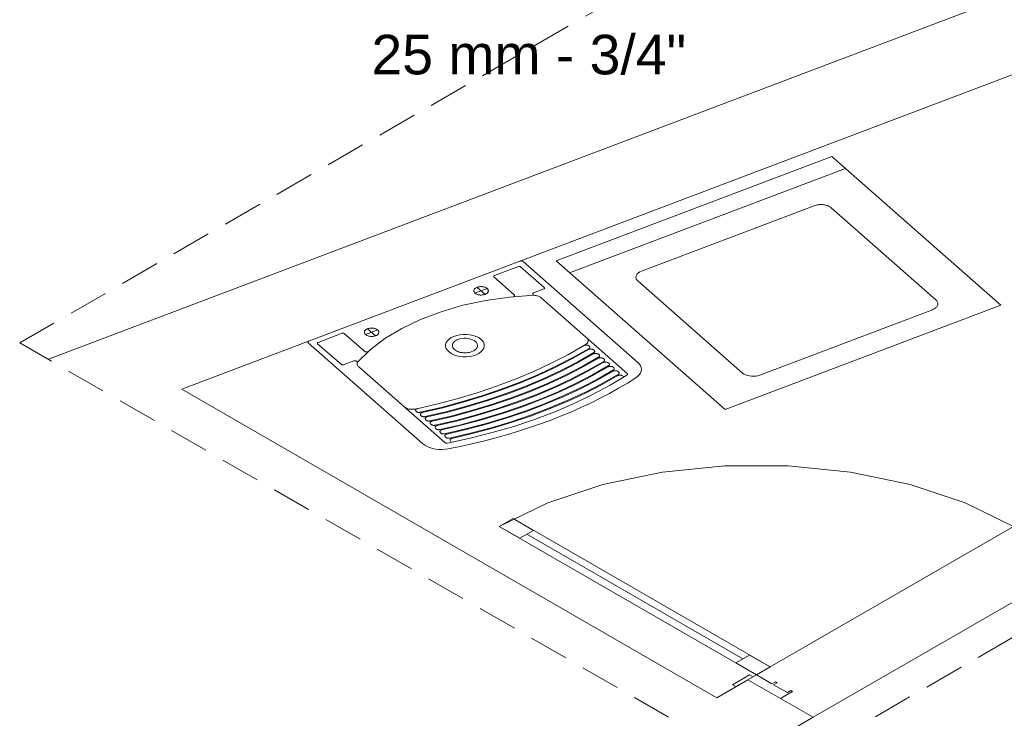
# Model space of a CAD drawing. Header units: millimetres. Extents: x 567 to 934, y -1 to 364.
# Tile 511 of 656: x 804.41 to 809.38, y 3.83 to 7.36. Entities that reach past the tile are written whole.
import ezdxf

# ---------------------------------------------------------------- set-up
doc = ezdxf.new("R2010")
doc.units = ezdxf.units.MM
doc.header["$MEASUREMENT"] = 0
doc.linetypes.add('JIS_02_2.0', pattern=[0.3, 0.2, -0.1])
doc.linetypes.add('NULL', pattern=[0])
doc.layers.add('ARQ FINA', color=8, linetype='Continuous')
doc.layers.add('DI-Área do detalhe', color=10, linetype='JIS_02_2.0', lineweight=0)
doc.layers.add('Textos', color=7, linetype='Continuous', lineweight=9)
doc.styles.add('Arial', font='arial.ttf')

msp = doc.modelspace()

# ---------------------------------------------------------------- linework, layer by layer
at = {"layer": 'ARQ FINA', "lineweight": 5}
for p, q in [((812.2969, 8.5818), (804.5522, 5.6476)), ((812.2969, 8.5818), (804.5522, 5.6476)), ((805.2267, 5.4972), (812.2669, 8.1645)), ((808.5099, 6.6727), (807.1173, 6.1451)), ((809.3633, 5.9219), (808.5099, 6.6727)), ((807.1856, 6.085), (808.5782, 6.6126)), ((807.5483, 6.0933), (808.4207, 6.4238)), ((808.5069, 6.4135), (809.0357, 5.9482)), ((807.5301, 5.632), (806.9506, 6.1418)), ((807.1173, 6.1451), (807.9707, 5.3943)), ((806.9264, 6.1164), (806.8055, 6.0706)), ((807.0575, 6.0098), (806.9379, 6.115)), ((806.8031, 6.064), (806.905, 5.9743)), ((807.5304, 6.0435), (808.0593, 5.5782)), ((806.7074, 5.982), (806.7689, 6.0053)), ((806.7583, 5.9759), (806.718, 6.0114)), ((807.0029, 5.9834), (807.0551, 6.0031)), ((807.0415, 5.9588), (807.476, 5.5765)), ((807.9707, 5.3943), (809.3633, 5.9219)), ((808.1454, 5.5679), (809.0178, 5.8984)), ((805.915, 5.7332), (806.0358, 5.779)), ((806.0473, 5.7776), (806.1493, 5.688)), ((806.1545, 5.7726), (806.2159, 5.7958)), ((806.2054, 5.7665), (806.165, 5.8019)), ((805.8652, 5.7306), (806.4447, 5.2208)), ((806.0322, 5.6213), (805.9126, 5.7266)), ((806.0959, 5.6397), (806.0437, 5.62)), ((806.5544, 5.2274), (806.1199, 5.6097)), ((807.4486, 5.5664), (807.4616, 5.5595)), ((807.9284, 3.9373), (805.2267, 5.4972)), ((806.5812, 5.2389), (806.5876, 5.2283)), ((806.8996, 4.8433), (806.8303, 4.8033)), ((806.8303, 4.8033), (806.8996, 4.8433)), ((808.1986, 4.0933), (806.8996, 4.8433)), ((806.8996, 4.8433), (807.0035, 4.7833)), ((806.8303, 4.8033), (808.1293, 4.0533)), ((806.9342, 4.7433), (806.8303, 4.8033)), ((807.0035, 4.7833), (806.9342, 4.7433)), ((808.1986, 4.0933), (809.4284, 4.8033)), ((806.9689, 4.7633), (808.0601, 4.1333)), ((809.8008, 4.6383), (808.4151, 3.8383)), ((808.0254, 4.1133), (808.0947, 4.1533)), ((808.0947, 4.1533), (808.1986, 4.0933)), ((808.1293, 4.0533), (808.0254, 4.1133)), ((808.1293, 4.0533), (808.1986, 4.0933)), ((808.1986, 4.0933), (808.1293, 4.0533)), ((808.0947, 4.0533), (808.0081, 4.0033)), ((808.0254, 3.9933), (808.112, 4.0433)), ((808.1293, 4.0533), (808.086, 4.0283)), ((808.112, 4.0433), (808.0947, 4.0533)), ((808.2073, 4.0083), (808.1293, 4.0533)), ((808.086, 4.0283), (807.9284, 3.9373)), ((808.0081, 4.0033), (808.0254, 3.9933)), ((808.086, 4.0283), (808.2506, 3.9333)), ((808.4151, 3.8383), (808.086, 4.0283)), ((808.2246, 4.0183), (808.2073, 4.0083)), ((808.216, 4.0033), (808.2333, 4.0133)), ((808.2852, 3.9633), (808.216, 4.0033)), ((808.2333, 4.0133), (808.2246, 4.0183)), ((808.2506, 3.9333), (808.3112, 3.9683)), ((808.3026, 3.9733), (808.2852, 3.9633)), ((808.3112, 3.9683), (808.3026, 3.9733)), ((808.0505, 3.6278), (808.4151, 3.8383))]:
    msp.add_line(p, q, dxfattribs=at)
for points in [[(808.5069, 6.4135), (808.5037, 6.416), (808.5002, 6.4184), (808.4963, 6.4206), (808.4921, 6.4225), (808.4876, 6.4243), (808.4828, 6.4258), (808.4779, 6.4271), (808.4728, 6.4282), (808.4675, 6.4289), (808.4621, 6.4294), (808.4567, 6.4297), (808.4513, 6.4296), (808.4459, 6.4293), (808.4406, 6.4287), (808.4353, 6.4279), (808.4303, 6.4268), (808.4254, 6.4254), (808.4207, 6.4238)], [(806.9506, 6.1418), (806.95, 6.1423), (806.9493, 6.1428), (806.9485, 6.1432), (806.9477, 6.1436), (806.9468, 6.144), (806.9459, 6.1443), (806.9449, 6.1445), (806.9439, 6.1447), (806.9429, 6.1449), (806.9418, 6.145), (806.9407, 6.145), (806.9397, 6.145), (806.9386, 6.145), (806.9376, 6.1448), (806.9365, 6.1447), (806.9355, 6.1445), (806.9346, 6.1442), (806.9337, 6.1439)], [(806.8055, 6.0706), (806.8049, 6.0704), (806.8044, 6.0701), (806.8039, 6.0698), (806.8034, 6.0695), (806.803, 6.0691), (806.8027, 6.0688), (806.8024, 6.0684), (806.8021, 6.068), (806.8019, 6.0676), (806.8018, 6.0672), (806.8018, 6.0668), (806.8018, 6.0663), (806.8019, 6.0659), (806.802, 6.0655), (806.8022, 6.0651), (806.8024, 6.0647), (806.8028, 6.0643), (806.8031, 6.064)], [(806.9379, 6.115), (806.937, 6.1157), (806.9359, 6.1163), (806.9347, 6.1167), (806.9333, 6.117), (806.9319, 6.1172), (806.9305, 6.1172), (806.929, 6.1171), (806.9276, 6.1168), (806.9264, 6.1164)], [(807.5483, 6.0933), (807.5398, 6.0894), (807.5326, 6.0847), (807.5269, 6.0794), (807.5229, 6.0736), (807.5207, 6.0674), (807.5203, 6.0612), (807.5219, 6.055), (807.5253, 6.049), (807.5304, 6.0435)], [(807.0052, 5.9714), (806.8825, 5.9624), (806.7625, 5.9453), (806.6465, 5.9206), (806.5362, 5.8884), (806.4328, 5.8493), (806.3378, 5.8036), (806.2523, 5.7521), (806.1775, 5.6952), (806.1142, 5.6339)], [(806.7689, 6.0053), (806.7663, 6.0073), (806.7634, 6.0091), (806.7601, 6.0107), (806.7565, 6.012), (806.7527, 6.0132), (806.7487, 6.014), (806.7446, 6.0146), (806.7403, 6.0149), (806.736, 6.0149), (806.7318, 6.0146), (806.7276, 6.014), (806.7236, 6.0132), (806.7198, 6.0121), (806.7162, 6.0107), (806.713, 6.0091), (806.71, 6.0073), (806.7075, 6.0054), (806.7053, 6.0032), (806.7036, 6.001), (806.7024, 5.9986), (806.7017, 5.9962), (806.7014, 5.9937), (806.7016, 5.9912), (806.7024, 5.9888), (806.7036, 5.9864), (806.7053, 5.9842), (806.7074, 5.982)], [(806.7689, 6.0053), (806.7649, 6.0082), (806.7601, 6.0107), (806.7547, 6.0126), (806.7487, 6.014), (806.7424, 6.0148), (806.736, 6.0149), (806.7297, 6.0143), (806.7236, 6.0132), (806.718, 6.0114), (806.713, 6.0091), (806.7087, 6.0064), (806.7053, 6.0032), (806.703, 5.9998), (806.7017, 5.9962), (806.7015, 5.9925), (806.7024, 5.9888), (806.7044, 5.9853), (806.7074, 5.982)], [(806.7074, 5.982), (806.71, 5.9801), (806.7129, 5.9783), (806.7162, 5.9767), (806.7197, 5.9753), (806.7236, 5.9742), (806.7276, 5.9734), (806.7317, 5.9728), (806.736, 5.9725), (806.7402, 5.9725), (806.7445, 5.9728), (806.7486, 5.9734), (806.7527, 5.9742), (806.7565, 5.9753), (806.7601, 5.9767), (806.7633, 5.9782), (806.7663, 5.98), (806.7688, 5.982), (806.771, 5.9841), (806.7727, 5.9864), (806.7739, 5.9888), (806.7746, 5.9912), (806.7749, 5.9937), (806.7746, 5.9961), (806.7739, 5.9986), (806.7727, 6.0009), (806.771, 6.0032), (806.7689, 6.0053)], [(806.7074, 5.982), (806.7114, 5.9791), (806.7162, 5.9767), (806.7216, 5.9747), (806.7276, 5.9734), (806.7338, 5.9726), (806.7402, 5.9725), (806.7466, 5.973), (806.7527, 5.9742), (806.7583, 5.9759), (806.7633, 5.9782), (806.7676, 5.981), (806.771, 5.9841), (806.7733, 5.9876), (806.7746, 5.9912), (806.7748, 5.9949), (806.7739, 5.9986), (806.7719, 6.0021), (806.7689, 6.0053)], [(806.9014, 5.9643), (806.9031, 5.9651), (806.9046, 5.966), (806.9057, 5.9671), (806.9066, 5.9683), (806.907, 5.9695), (806.9071, 5.9708), (806.9067, 5.972), (806.9061, 5.9732), (806.905, 5.9743)], [(807.0029, 5.9834), (807.0021, 5.9828), (807.0014, 5.9822), (807.0008, 5.9815), (807.0003, 5.9808), (806.9999, 5.9801), (806.9996, 5.9794), (806.9995, 5.9786), (806.9994, 5.9779), (806.9995, 5.9771), (806.9997, 5.9764), (806.9999, 5.9757), (807.0004, 5.9749), (807.0009, 5.9743), (807.0015, 5.9736), (807.0022, 5.973), (807.003, 5.9724), (807.0039, 5.9719), (807.0049, 5.9714)], [(807.0412, 5.9587), (807.0383, 5.961), (807.035, 5.9631), (807.0314, 5.965), (807.0275, 5.9666), (807.0234, 5.9681), (807.019, 5.9693), (807.0144, 5.9703), (807.0097, 5.9709), (807.0049, 5.9714)], [(807.0551, 6.0031), (807.0563, 6.0037), (807.0572, 6.0043), (807.058, 6.005), (807.0585, 6.0058), (807.0588, 6.0066), (807.0589, 6.0074), (807.0586, 6.0083), (807.0582, 6.0091), (807.0575, 6.0098)], [(809.0178, 5.8984), (809.0222, 5.9003), (809.0264, 5.9023), (809.0301, 5.9046), (809.0336, 5.907), (809.0366, 5.9096), (809.0393, 5.9123), (809.0415, 5.9152), (809.0433, 5.9181), (809.0446, 5.9212), (809.0455, 5.9243), (809.0459, 5.9274), (809.0458, 5.9305), (809.0453, 5.9336), (809.0443, 5.9367), (809.0428, 5.9397), (809.0409, 5.9427), (809.0385, 5.9455), (809.0357, 5.9482)], [(806.0473, 5.7776), (806.0469, 5.778), (806.0464, 5.7783), (806.0459, 5.7786), (806.0454, 5.7788), (806.0448, 5.7791), (806.0441, 5.7793), (806.0435, 5.7795), (806.0428, 5.7796), (806.0421, 5.7797), (806.0414, 5.7798), (806.0406, 5.7798), (806.0399, 5.7798), (806.0392, 5.7798), (806.0385, 5.7797), (806.0378, 5.7796), (806.0371, 5.7794), (806.0364, 5.7792), (806.0358, 5.779)], [(806.2159, 5.7958), (806.212, 5.7987), (806.2072, 5.8012), (806.2017, 5.8031), (806.1958, 5.8045), (806.1895, 5.8053), (806.1831, 5.8054), (806.1768, 5.8048), (806.1707, 5.8037), (806.165, 5.8019), (806.16, 5.7996), (806.1558, 5.7969), (806.1524, 5.7937), (806.15, 5.7903), (806.1487, 5.7867), (806.1485, 5.783), (806.1494, 5.7793), (806.1515, 5.7758), (806.1545, 5.7726)], [(806.2159, 5.7958), (806.2134, 5.7978), (806.2104, 5.7996), (806.2072, 5.8012), (806.2036, 5.8026), (806.1998, 5.8037), (806.1958, 5.8045), (806.1916, 5.8051), (806.1874, 5.8054), (806.1831, 5.8054), (806.1789, 5.8051), (806.1747, 5.8045), (806.1707, 5.8037), (806.1669, 5.8026), (806.1633, 5.8012), (806.16, 5.7996), (806.1571, 5.7978), (806.1545, 5.7959), (806.1524, 5.7937), (806.1507, 5.7915), (806.1495, 5.7891), (806.1487, 5.7867), (806.1485, 5.7842), (806.1487, 5.7817), (806.1494, 5.7793), (806.1507, 5.777), (806.1524, 5.7747), (806.1545, 5.7726)], [(806.1545, 5.7726), (806.157, 5.7706), (806.16, 5.7688), (806.1632, 5.7672), (806.1668, 5.7658), (806.1706, 5.7647), (806.1746, 5.7639), (806.1788, 5.7633), (806.183, 5.763), (806.1873, 5.763), (806.1915, 5.7633), (806.1957, 5.7639), (806.1997, 5.7647), (806.2035, 5.7658), (806.2071, 5.7672), (806.2104, 5.7687), (806.2133, 5.7705), (806.2159, 5.7725), (806.218, 5.7747), (806.2197, 5.7769), (806.2209, 5.7793), (806.2217, 5.7817), (806.2219, 5.7842), (806.2217, 5.7866), (806.221, 5.7891), (806.2197, 5.7914), (806.2181, 5.7937), (806.2159, 5.7958)], [(806.1545, 5.7726), (806.1585, 5.7696), (806.1632, 5.7672), (806.1687, 5.7652), (806.1746, 5.7639), (806.1809, 5.7631), (806.1873, 5.763), (806.1936, 5.7635), (806.1997, 5.7647), (806.2054, 5.7665), (806.2104, 5.7687), (806.2147, 5.7715), (806.218, 5.7747), (806.2204, 5.7781), (806.2217, 5.7817), (806.2219, 5.7854), (806.221, 5.7891), (806.219, 5.7926), (806.2159, 5.7958)], [(806.726, 5.7573), (806.713, 5.7637), (806.6982, 5.7686), (806.6821, 5.772), (806.6653, 5.7737), (806.6482, 5.7737), (806.6314, 5.772), (806.6153, 5.7686), (806.6005, 5.7637), (806.5874, 5.7573), (806.5765, 5.7498), (806.5679, 5.7412), (806.5621, 5.732), (806.5591, 5.7222), (806.5591, 5.7124), (806.5621, 5.7027), (806.5679, 5.6934), (806.5765, 5.6849), (806.5874, 5.6773), (806.6005, 5.671), (806.6153, 5.666), (806.6314, 5.6627), (806.6482, 5.6609), (806.6653, 5.6609), (806.6821, 5.6627), (806.6982, 5.666), (806.713, 5.671), (806.726, 5.6773), (806.737, 5.6849), (806.7456, 5.6934), (806.7514, 5.7027), (806.7544, 5.7124), (806.7544, 5.7222), (806.7514, 5.732), (806.7456, 5.7412), (806.737, 5.7498), (806.726, 5.7573)], [(805.8687, 5.7404), (805.8671, 5.7396), (805.8656, 5.7387), (805.8645, 5.7377), (805.8637, 5.7365), (805.8633, 5.7353), (805.8632, 5.7341), (805.8635, 5.7329), (805.8642, 5.7317), (805.8652, 5.7306)], [(805.915, 5.7332), (805.9138, 5.7327), (805.9129, 5.7321), (805.9121, 5.7314), (805.9116, 5.7306), (805.9113, 5.7298), (805.9112, 5.7289), (805.9114, 5.7281), (805.9119, 5.7273), (805.9126, 5.7266)], [(806.6218, 5.7481), (806.6159, 5.7455), (806.6105, 5.7426), (806.6057, 5.7393), (806.6016, 5.7357), (806.5983, 5.7319), (806.5958, 5.7279), (806.594, 5.7237), (806.5932, 5.7195), (806.5932, 5.7152), (806.594, 5.711), (806.5957, 5.7068), (806.5982, 5.7028), (806.6016, 5.699), (806.6056, 5.6954), (806.6104, 5.6921), (806.6158, 5.6892), (806.6217, 5.6866), (806.6281, 5.6845), (806.6349, 5.6828), (806.642, 5.6815), (806.6493, 5.6808), (806.6567, 5.6805), (806.6641, 5.6808), (806.6714, 5.6815), (806.6785, 5.6827), (806.6853, 5.6844), (806.6917, 5.6866)], [(806.6917, 5.6866), (806.7004, 5.6905), (806.7078, 5.6953), (806.7136, 5.7008), (806.7177, 5.7067), (806.72, 5.713), (806.7203, 5.7194), (806.7187, 5.7258), (806.7153, 5.7318), (806.71, 5.7375), (806.7031, 5.7425), (806.6948, 5.7468), (806.6854, 5.7502), (806.6751, 5.7525), (806.6642, 5.7538), (806.6531, 5.754), (806.6421, 5.7531), (806.6316, 5.7511), (806.6218, 5.7481)], [(807.2833, 5.703), (807.284, 5.7034), (807.2846, 5.7039), (807.2852, 5.7044), (807.2857, 5.7049), (807.2862, 5.7054), (807.2866, 5.706), (807.2869, 5.7065), (807.2872, 5.7071), (807.2874, 5.7077), (807.2875, 5.7082), (807.2876, 5.7088), (807.2876, 5.7094), (807.2876, 5.71), (807.2875, 5.7105), (807.2873, 5.7111), (807.2871, 5.7117), (807.2869, 5.7122), (807.2866, 5.7127), (807.2862, 5.7132), (807.2858, 5.7138), (807.2854, 5.7142), (807.2849, 5.7147), (807.2844, 5.7152), (807.2838, 5.7156), (807.2832, 5.7161), (807.2826, 5.7165), (807.2819, 5.7169), (807.2812, 5.7172), (807.2805, 5.7176), (807.2798, 5.7179), (807.279, 5.7182), (807.2781, 5.7185), (807.2773, 5.7188), (807.2764, 5.719), (807.2755, 5.7192), (807.2746, 5.7194), (807.2737, 5.7195), (807.2728, 5.7197), (807.2718, 5.7198), (807.2708, 5.7198), (807.2698, 5.7199), (807.2688, 5.7199), (807.2678, 5.7198), (807.2668, 5.7198), (807.2659, 5.7197), (807.2649, 5.7195), (807.2639, 5.7194), (807.263, 5.7192), (807.262, 5.7189), (807.2611, 5.7186), (807.2603, 5.7183), (807.2594, 5.718), (807.2587, 5.7176), (807.2579, 5.7172), (807.2579, 5.7172)], [(807.2609, 5.7189), (807.2664, 5.7221), (807.2711, 5.7258), (807.2747, 5.7298), (807.2772, 5.7341), (807.2785, 5.7386), (807.2786, 5.7431), (807.2775, 5.7476), (807.2753, 5.752), (807.2719, 5.7561)], [(806.1493, 5.688), (806.1499, 5.6875), (806.1506, 5.687), (806.1514, 5.6865), (806.1523, 5.6861), (806.1532, 5.6858), (806.1541, 5.6855), (806.1551, 5.6852), (806.1562, 5.685), (806.1572, 5.6848), (806.1583, 5.6847), (806.1594, 5.6847), (806.1605, 5.6847), (806.1616, 5.6848), (806.1627, 5.6849), (806.1638, 5.685), (806.1648, 5.6853), (806.1658, 5.6855), (806.1667, 5.6859)], [(806.4138, 5.398), (806.5191, 5.4224), (806.6222, 5.4498), (806.7228, 5.4801), (806.8207, 5.5133), (806.9156, 5.5493), (807.0073, 5.5879), (807.0956, 5.6291), (807.1801, 5.6728), (807.2609, 5.7189)], [(806.4301, 5.3798), (806.5361, 5.4045), (806.6399, 5.4322), (806.7411, 5.4628), (806.8397, 5.4962), (806.9352, 5.5324), (807.0276, 5.5713), (807.1165, 5.6128), (807.2018, 5.6567), (807.2833, 5.703)], [(806.4413, 5.3786), (806.5454, 5.4031), (806.6474, 5.4305), (806.7469, 5.4607), (806.8437, 5.4937), (806.9377, 5.5293), (807.0286, 5.5675), (807.1162, 5.6082), (807.2003, 5.6512), (807.2806, 5.6966)], [(806.4547, 5.3581), (806.5607, 5.3828), (806.6645, 5.4104), (806.7658, 5.441), (806.8644, 5.4744), (806.9599, 5.5107), (807.0523, 5.5495), (807.1412, 5.591), (807.2265, 5.635), (807.3079, 5.6813)], [(806.4663, 5.3567), (806.5704, 5.3812), (806.6723, 5.4086), (806.7718, 5.4388), (806.8686, 5.4717), (806.9626, 5.5073), (807.0535, 5.5455), (807.1411, 5.5862), (807.2252, 5.6293), (807.3056, 5.6747)], [(807.3079, 5.6813), (807.3089, 5.682), (807.3099, 5.6828), (807.3106, 5.6837), (807.3112, 5.6845), (807.3117, 5.6854), (807.3119, 5.6864), (807.312, 5.6873), (807.312, 5.6882), (807.3118, 5.6891), (807.3115, 5.69), (807.311, 5.6908), (807.3105, 5.6916), (807.3099, 5.6924), (807.3092, 5.6931), (807.3084, 5.6938), (807.3076, 5.6945), (807.3066, 5.6951), (807.3057, 5.6957), (807.3046, 5.6963), (807.3035, 5.6968), (807.3023, 5.6973), (807.3011, 5.6977), (807.2998, 5.6981), (807.2984, 5.6984), (807.297, 5.6987), (807.2955, 5.6989), (807.294, 5.6991), (807.2925, 5.6992), (807.2909, 5.6992), (807.2893, 5.6991), (807.2877, 5.6989), (807.2862, 5.6986), (807.2847, 5.6983), (807.2832, 5.6978), (807.2819, 5.6973), (807.2806, 5.6966), (807.2806, 5.6966)], [(807.3328, 5.6594), (807.3339, 5.6601), (807.3348, 5.6609), (807.3356, 5.6617), (807.3362, 5.6626), (807.3366, 5.6635), (807.3368, 5.6644), (807.3369, 5.6654), (807.3369, 5.6663), (807.3367, 5.6672), (807.3364, 5.668), (807.336, 5.6689), (807.3355, 5.6697), (807.3348, 5.6704), (807.3341, 5.6712), (807.3334, 5.6719), (807.3325, 5.6726), (807.3316, 5.6732), (807.3306, 5.6738), (807.3295, 5.6743), (807.3284, 5.6749), (807.3272, 5.6753), (807.326, 5.6758), (807.3247, 5.6761), (807.3233, 5.6765), (807.3219, 5.6768), (807.3205, 5.677), (807.319, 5.6771), (807.3174, 5.6772), (807.3158, 5.6772), (807.3142, 5.6771), (807.3127, 5.677), (807.3111, 5.6767), (807.3096, 5.6763), (807.3081, 5.6759), (807.3068, 5.6753), (807.3056, 5.6747), (807.3056, 5.6747)], [(806.0322, 5.6213), (806.0326, 5.621), (806.0331, 5.6207), (806.0336, 5.6204), (806.0342, 5.6201), (806.0348, 5.6199), (806.0354, 5.6197), (806.0361, 5.6195), (806.0368, 5.6194), (806.0375, 5.6193), (806.0382, 5.6192), (806.0389, 5.6192), (806.0396, 5.6192), (806.0404, 5.6192), (806.0411, 5.6193), (806.0418, 5.6194), (806.0425, 5.6196), (806.0431, 5.6197), (806.0437, 5.62)], [(806.1142, 5.6339), (806.1138, 5.6346), (806.1133, 5.6353), (806.1127, 5.636), (806.112, 5.6366), (806.1112, 5.6372), (806.1103, 5.6377), (806.1094, 5.6382), (806.1083, 5.6387), (806.1072, 5.6391), (806.1061, 5.6394), (806.1049, 5.6397), (806.1036, 5.6399), (806.1023, 5.64), (806.101, 5.6401), (806.0997, 5.6401), (806.0984, 5.64), (806.0972, 5.6399), (806.0959, 5.6397)], [(806.1142, 5.6339), (806.113, 5.6312), (806.1122, 5.6284), (806.1119, 5.6256), (806.1121, 5.6228), (806.1127, 5.62), (806.1138, 5.6173), (806.1154, 5.6146), (806.1175, 5.6121), (806.1199, 5.6097)], [(806.4796, 5.3361), (806.5857, 5.3608), (806.6894, 5.3885), (806.7907, 5.4191), (806.8893, 5.4525), (806.9849, 5.4887), (807.0772, 5.5276), (807.1661, 5.5691), (807.2514, 5.613), (807.3328, 5.6594)], [(806.4912, 5.3347), (806.5953, 5.3593), (806.6972, 5.3866), (806.7967, 5.4168), (806.8936, 5.4498), (806.9876, 5.4854), (807.0785, 5.5236), (807.1661, 5.5643), (807.2501, 5.6074), (807.3305, 5.6527)], [(806.5046, 5.3142), (806.6106, 5.3389), (806.7144, 5.3665), (806.8157, 5.3971), (806.9142, 5.4306), (807.0098, 5.4668), (807.1022, 5.5057), (807.1911, 5.5471), (807.2763, 5.5911), (807.3577, 5.6374)], [(806.5159, 5.313), (806.62, 5.3375), (806.7219, 5.3649), (806.8214, 5.3951), (806.9183, 5.4281), (807.0123, 5.4637), (807.1032, 5.5019), (807.1908, 5.5425), (807.2748, 5.5856), (807.3552, 5.631)], [(807.3577, 5.6374), (807.3588, 5.6381), (807.3597, 5.6389), (807.3605, 5.6398), (807.3611, 5.6407), (807.3615, 5.6416), (807.3618, 5.6425), (807.3619, 5.6434), (807.3618, 5.6443), (807.3616, 5.6452), (807.3613, 5.6461), (807.3609, 5.6469), (807.3604, 5.6477), (807.3598, 5.6485), (807.3591, 5.6492), (807.3583, 5.6499), (807.3574, 5.6506), (807.3565, 5.6512), (807.3555, 5.6518), (807.3545, 5.6524), (807.3534, 5.6529), (807.3522, 5.6534), (807.3509, 5.6538), (807.3496, 5.6542), (807.3483, 5.6545), (807.3469, 5.6548), (807.3454, 5.655), (807.3439, 5.6552), (807.3424, 5.6553), (807.3408, 5.6553), (807.3392, 5.6552), (807.3376, 5.655), (807.336, 5.6548), (807.3345, 5.6544), (807.3331, 5.6539), (807.3317, 5.6534), (807.3305, 5.6527), (807.3305, 5.6527)], [(807.3824, 5.6157), (807.3835, 5.6164), (807.3845, 5.6172), (807.3852, 5.618), (807.3858, 5.6189), (807.3862, 5.6198), (807.3865, 5.6208), (807.3866, 5.6217), (807.3865, 5.6226), (807.3864, 5.6235), (807.386, 5.6243), (807.3856, 5.6252), (807.3851, 5.626), (807.3845, 5.6268), (807.3838, 5.6275), (807.383, 5.6282), (807.3821, 5.6289), (807.3812, 5.6295), (807.3802, 5.6301), (807.3792, 5.6307), (807.3781, 5.6312), (807.3769, 5.6316), (807.3756, 5.6321), (807.3744, 5.6325), (807.373, 5.6328), (807.3716, 5.6331), (807.3701, 5.6333), (807.3686, 5.6335), (807.3671, 5.6335), (807.3655, 5.6335), (807.3639, 5.6335), (807.3623, 5.6333), (807.3607, 5.633), (807.3592, 5.6327), (807.3578, 5.6322), (807.3564, 5.6316), (807.3552, 5.631), (807.3552, 5.631)], [(807.5201, 5.5547), (807.5299, 5.562), (807.5378, 5.5701), (807.5435, 5.5787), (807.547, 5.5877), (807.5482, 5.597), (807.547, 5.6062), (807.5436, 5.6152), (807.5379, 5.6239), (807.5301, 5.632)], [(806.5293, 5.2925), (806.6353, 5.3171), (806.7391, 5.3448), (806.8404, 5.3754), (806.9389, 5.4088), (807.0345, 5.445), (807.1269, 5.4839), (807.2158, 5.5254), (807.301, 5.5694), (807.3824, 5.6157)], [(806.5405, 5.2914), (806.6446, 5.3159), (806.7465, 5.3433), (806.846, 5.3735), (806.9429, 5.4064), (807.0368, 5.4421), (807.1277, 5.4802), (807.2153, 5.5209), (807.2994, 5.564), (807.3798, 5.6094)], [(806.5538, 5.2709), (806.6599, 5.2955), (806.7637, 5.3232), (806.8649, 5.3538), (806.9635, 5.3872), (807.0591, 5.4234), (807.1514, 5.4623), (807.2403, 5.5038), (807.3256, 5.5477), (807.407, 5.5941)], [(806.5652, 5.2697), (806.6693, 5.2942), (806.7712, 5.3216), (806.8707, 5.3518), (806.9676, 5.3847), (807.0615, 5.4203), (807.1524, 5.4585), (807.24, 5.4992), (807.3241, 5.5423), (807.4045, 5.5877)], [(806.5785, 5.2491), (806.6846, 5.2738), (806.7883, 5.3015), (806.8896, 5.3321), (806.9882, 5.3655), (807.0838, 5.4017), (807.1761, 5.4406), (807.265, 5.4821), (807.3503, 5.526), (807.4317, 5.5724)], [(807.407, 5.5941), (807.4081, 5.5948), (807.409, 5.5956), (807.4098, 5.5964), (807.4104, 5.5973), (807.4108, 5.5982), (807.411, 5.5991), (807.4111, 5.6001), (807.4111, 5.601), (807.4109, 5.6019), (807.4106, 5.6027), (807.4102, 5.6036), (807.4097, 5.6044), (807.409, 5.6052), (807.4083, 5.6059), (807.4076, 5.6066), (807.4067, 5.6073), (807.4058, 5.6079), (807.4048, 5.6085), (807.4037, 5.609), (807.4026, 5.6096), (807.4015, 5.61), (807.4002, 5.6105), (807.3989, 5.6109), (807.3976, 5.6112), (807.3961, 5.6115), (807.3947, 5.6117), (807.3932, 5.6118), (807.3916, 5.6119), (807.39, 5.6119), (807.3885, 5.6119), (807.3869, 5.6117), (807.3853, 5.6114), (807.3838, 5.6111), (807.3824, 5.6106), (807.381, 5.61), (807.3798, 5.6094), (807.3798, 5.6094)], [(807.4317, 5.5724), (807.4324, 5.5728), (807.4331, 5.5733), (807.4337, 5.5739), (807.4342, 5.5744), (807.4347, 5.575), (807.4351, 5.5756), (807.4354, 5.5762), (807.4356, 5.5768), (807.4357, 5.5774), (807.4358, 5.578), (807.4358, 5.5786), (807.4358, 5.5792), (807.4357, 5.5798), (807.4355, 5.5804), (807.4353, 5.581), (807.435, 5.5816), (807.4347, 5.5821), (807.4344, 5.5827), (807.434, 5.5832), (807.4335, 5.5837), (807.433, 5.5842), (807.4325, 5.5846), (807.432, 5.5851), (807.4314, 5.5855), (807.4308, 5.586), (807.4302, 5.5864), (807.4295, 5.5868), (807.4288, 5.5871), (807.4281, 5.5875), (807.4273, 5.5878), (807.4265, 5.5882), (807.4257, 5.5885), (807.4249, 5.5887), (807.4241, 5.589), (807.4232, 5.5892), (807.4223, 5.5895), (807.4213, 5.5897), (807.4204, 5.5898), (807.4194, 5.59), (807.4184, 5.5901), (807.4174, 5.5902), (807.4163, 5.5902), (807.4153, 5.5902), (807.4142, 5.5902), (807.4131, 5.5901), (807.4121, 5.59), (807.411, 5.5899), (807.41, 5.5897), (807.409, 5.5895), (807.408, 5.5892), (807.4071, 5.5889), (807.4061, 5.5885), (807.4053, 5.5881), (807.4045, 5.5877), (807.4045, 5.5877)], [(807.4748, 5.5679), (807.4759, 5.5687), (807.4768, 5.5696), (807.4775, 5.5706), (807.4779, 5.5716), (807.478, 5.5726), (807.4779, 5.5736), (807.4775, 5.5746), (807.4769, 5.5756), (807.476, 5.5765)], [(808.0593, 5.5782), (808.066, 5.5733), (808.0741, 5.5692), (808.0833, 5.5659), (808.0934, 5.5635), (808.104, 5.5623), (808.1148, 5.5621), (808.1256, 5.563), (808.1359, 5.5649), (808.1454, 5.5679)], [(806.5686, 5.2245), (806.6827, 5.249), (806.7943, 5.2771), (806.903, 5.3087), (807.0084, 5.3439), (807.1101, 5.3825), (807.208, 5.4243), (807.3016, 5.4692), (807.3906, 5.5171), (807.4748, 5.5679)], [(806.5908, 5.2473), (806.6947, 5.2721), (806.7964, 5.2996), (806.8958, 5.3299), (806.9925, 5.3628), (807.0864, 5.3984), (807.1773, 5.4365), (807.2649, 5.4771), (807.3491, 5.52), (807.4297, 5.5652)], [(807.0866, 5.3391), (807.1394, 5.3598), (807.1911, 5.3813), (807.2417, 5.4036), (807.2912, 5.4268), (807.3395, 5.4508), (807.3866, 5.4757), (807.4324, 5.5012), (807.4769, 5.5276), (807.5201, 5.5547)], [(807.4486, 5.5664), (807.4477, 5.5668), (807.4466, 5.5671), (807.4456, 5.5673), (807.4445, 5.5675), (807.4434, 5.5677), (807.4423, 5.5678), (807.4411, 5.5678), (807.44, 5.5678), (807.4388, 5.5678), (807.4377, 5.5677), (807.4366, 5.5676), (807.4355, 5.5674), (807.4344, 5.5671), (807.4334, 5.5668), (807.4324, 5.5665), (807.4314, 5.5661), (807.4306, 5.5656), (807.4297, 5.5652), (807.4297, 5.5652)], [(806.3503, 5.4069), (806.3555, 5.4035), (806.3615, 5.4006), (806.3682, 5.3982), (806.3755, 5.3965), (806.3831, 5.3954), (806.3909, 5.395), (806.3988, 5.3953), (806.4065, 5.3963), (806.4138, 5.398)], [(806.4177, 5.3988), (806.4168, 5.3986), (806.4159, 5.3983), (806.415, 5.398), (806.4141, 5.3977), (806.4133, 5.3974), (806.4126, 5.397), (806.4119, 5.3965), (806.4112, 5.3961), (806.4106, 5.3956), (806.41, 5.3952), (806.4095, 5.3947), (806.4091, 5.3941), (806.4087, 5.3936), (806.4084, 5.3931), (806.4081, 5.3925), (806.4078, 5.392), (806.4077, 5.3914), (806.4075, 5.3909), (806.4075, 5.3903), (806.4075, 5.3898), (806.4075, 5.3892), (806.4076, 5.3887), (806.4077, 5.3881), (806.4079, 5.3876), (806.4081, 5.387), (806.4084, 5.3865), (806.4087, 5.386), (806.409, 5.3855), (806.4094, 5.385), (806.4099, 5.3845), (806.4103, 5.384), (806.4109, 5.3836), (806.4114, 5.3831), (806.412, 5.3827), (806.4127, 5.3823), (806.4134, 5.3819), (806.4141, 5.3815), (806.4149, 5.3812), (806.4157, 5.3808), (806.4165, 5.3805), (806.4174, 5.3803), (806.4183, 5.38), (806.4192, 5.3798), (806.4201, 5.3796), (806.4211, 5.3795), (806.4221, 5.3793), (806.4231, 5.3793), (806.4241, 5.3792), (806.4251, 5.3792), (806.4261, 5.3792), (806.4272, 5.3793), (806.4282, 5.3794), (806.4292, 5.3796), (806.4301, 5.3798), (806.4301, 5.3798)], [(806.4413, 5.3786), (806.4398, 5.3782), (806.4384, 5.3777), (806.4371, 5.3772), (806.4359, 5.3765), (806.4349, 5.3758), (806.4339, 5.375), (806.4332, 5.3742), (806.4325, 5.3734), (806.432, 5.3725), (806.4317, 5.3717), (806.4314, 5.3708), (806.4313, 5.37), (806.4313, 5.3691), (806.4314, 5.3683), (806.4316, 5.3674), (806.4318, 5.3666), (806.4322, 5.3658), (806.4327, 5.365), (806.4332, 5.3643), (806.4339, 5.3635), (806.4346, 5.3628), (806.4354, 5.3621), (806.4363, 5.3614), (806.4373, 5.3608), (806.4384, 5.3602), (806.4395, 5.3596), (806.4408, 5.3591), (806.4421, 5.3587), (806.4436, 5.3583), (806.4451, 5.358), (806.4466, 5.3577), (806.4482, 5.3576), (806.4499, 5.3576), (806.4515, 5.3576), (806.4531, 5.3578), (806.4547, 5.3581), (806.4547, 5.3581)], [(806.4663, 5.3567), (806.4648, 5.3563), (806.4633, 5.3558), (806.462, 5.3552), (806.4608, 5.3546), (806.4598, 5.3539), (806.4589, 5.3531), (806.4581, 5.3523), (806.4575, 5.3515), (806.457, 5.3506), (806.4566, 5.3497), (806.4564, 5.3489), (806.4562, 5.348), (806.4562, 5.3472), (806.4563, 5.3463), (806.4565, 5.3455), (806.4568, 5.3447), (806.4571, 5.3439), (806.4576, 5.3431), (806.4582, 5.3423), (806.4588, 5.3416), (806.4595, 5.3409), (806.4603, 5.3402), (806.4612, 5.3395), (806.4622, 5.3389), (806.4633, 5.3383), (806.4645, 5.3377), (806.4657, 5.3372), (806.4671, 5.3367), (806.4685, 5.3364), (806.47, 5.336), (806.4716, 5.3358), (806.4732, 5.3357), (806.4748, 5.3356), (806.4764, 5.3357), (806.4781, 5.3359), (806.4796, 5.3361), (806.4796, 5.3361)], [(806.4912, 5.3347), (806.4897, 5.3344), (806.4883, 5.3339), (806.487, 5.3333), (806.4858, 5.3326), (806.4847, 5.3319), (806.4838, 5.3312), (806.483, 5.3304), (806.4824, 5.3295), (806.4819, 5.3287), (806.4815, 5.3278), (806.4813, 5.3269), (806.4812, 5.3261), (806.4812, 5.3252), (806.4812, 5.3244), (806.4814, 5.3235), (806.4817, 5.3227), (806.4821, 5.3219), (806.4825, 5.3211), (806.4831, 5.3204), (806.4837, 5.3196), (806.4845, 5.3189), (806.4853, 5.3182), (806.4862, 5.3175), (806.4872, 5.3169), (806.4882, 5.3163), (806.4894, 5.3158), (806.4907, 5.3152), (806.492, 5.3148), (806.4934, 5.3144), (806.4949, 5.3141), (806.4965, 5.3139), (806.4981, 5.3137), (806.4997, 5.3137), (806.5014, 5.3138), (806.503, 5.3139), (806.5046, 5.3142), (806.5046, 5.3142)], [(806.5716, 5.1953), (806.6318, 5.2074), (806.6914, 5.2205), (806.7503, 5.2346), (806.8084, 5.2496), (806.8658, 5.2657), (806.9224, 5.2826), (806.978, 5.3006), (807.0328, 5.3194), (807.0866, 5.3391)], [(806.5159, 5.313), (806.5144, 5.3126), (806.513, 5.3121), (806.5117, 5.3116), (806.5105, 5.3109), (806.5094, 5.3102), (806.5085, 5.3094), (806.5078, 5.3086), (806.5071, 5.3078), (806.5066, 5.3069), (806.5062, 5.3061), (806.506, 5.3052), (806.5059, 5.3043), (806.5059, 5.3035), (806.5059, 5.3026), (806.5061, 5.3018), (806.5064, 5.301), (806.5068, 5.3002), (806.5072, 5.2994), (806.5078, 5.2986), (806.5084, 5.2979), (806.5092, 5.2972), (806.51, 5.2965), (806.5109, 5.2958), (806.5119, 5.2952), (806.5129, 5.2946), (806.5141, 5.294), (806.5154, 5.2935), (806.5167, 5.2931), (806.5181, 5.2927), (806.5196, 5.2924), (806.5212, 5.2921), (806.5228, 5.292), (806.5244, 5.292), (806.5261, 5.292), (806.5277, 5.2922), (806.5293, 5.2925), (806.5293, 5.2925)], [(806.5405, 5.2914), (806.539, 5.291), (806.5376, 5.2905), (806.5362, 5.2899), (806.5351, 5.2893), (806.534, 5.2886), (806.5331, 5.2878), (806.5323, 5.287), (806.5317, 5.2862), (806.5312, 5.2853), (806.5308, 5.2845), (806.5306, 5.2836), (806.5304, 5.2827), (806.5304, 5.2819), (806.5305, 5.281), (806.5307, 5.2802), (806.531, 5.2794), (806.5313, 5.2786), (806.5318, 5.2778), (806.5324, 5.277), (806.533, 5.2763), (806.5337, 5.2756), (806.5345, 5.2749), (806.5354, 5.2742), (806.5364, 5.2736), (806.5375, 5.273), (806.5387, 5.2724), (806.5399, 5.2719), (806.5413, 5.2715), (806.5427, 5.2711), (806.5442, 5.2708), (806.5458, 5.2705), (806.5474, 5.2704), (806.549, 5.2703), (806.5506, 5.2704), (806.5523, 5.2706), (806.5538, 5.2709), (806.5538, 5.2709)], [(806.5544, 5.2274), (806.5555, 5.2265), (806.5568, 5.2258), (806.5583, 5.2252), (806.5599, 5.2247), (806.5615, 5.2244), (806.5633, 5.2242), (806.5651, 5.2242), (806.5669, 5.2243), (806.5686, 5.2245)], [(806.5652, 5.2697), (806.5637, 5.2693), (806.5622, 5.2688), (806.5609, 5.2682), (806.5598, 5.2676), (806.5587, 5.2669), (806.5578, 5.2661), (806.557, 5.2653), (806.5564, 5.2644), (806.5559, 5.2636), (806.5555, 5.2627), (806.5553, 5.2619), (806.5551, 5.261), (806.5551, 5.2602), (806.5552, 5.2593), (806.5554, 5.2585), (806.5557, 5.2577), (806.556, 5.2569), (806.5565, 5.2561), (806.5571, 5.2553), (806.5577, 5.2546), (806.5584, 5.2538), (806.5592, 5.2531), (806.5601, 5.2525), (806.5611, 5.2518), (806.5622, 5.2512), (806.5634, 5.2507), (806.5646, 5.2502), (806.566, 5.2497), (806.5674, 5.2493), (806.5689, 5.249), (806.5705, 5.2488), (806.5721, 5.2487), (806.5737, 5.2486), (806.5753, 5.2487), (806.577, 5.2489), (806.5785, 5.2491), (806.5785, 5.2491)], [(806.5908, 5.2473), (806.589, 5.2468), (806.5874, 5.2461), (806.5859, 5.2453), (806.5845, 5.2444), (806.5834, 5.2434), (806.5825, 5.2423), (806.5818, 5.2412), (806.5814, 5.2401), (806.5812, 5.2389)], [(806.4447, 5.2208), (806.4545, 5.2134), (806.466, 5.207), (806.479, 5.2015), (806.4932, 5.1973), (806.5083, 5.1942), (806.5241, 5.1925), (806.5401, 5.1921), (806.5561, 5.193), (806.5716, 5.1953)], [(809.4284, 4.8033), (809.1831, 4.9222), (808.9057, 5.0146), (808.6048, 5.0778), (808.2895, 5.1099), (807.9692, 5.1099), (807.6539, 5.0778), (807.3529, 5.0146), (807.0756, 4.9222), (806.8303, 4.8033)]]:
    msp.add_lwpolyline(points, dxfattribs=at)
at = {"layer": 'DI-Área do detalhe'}
msp.add_lwpolyline([(804.4075, 5.7311), (810.821, 9.4339), (814.6188, 7.2413), (808.2053, 3.5384), (804.4075, 5.7311)], dxfattribs=at)

# ---------------------------------------------------------------- texts
at = {"layer": 'Textos', "linetype": 'NULL', "insert": (806.1845, 7.0848), "char_height": 0.2, "width": 3.178963, "attachment_point": 7, "line_spacing_factor": 0.6, "style": 'Arial'}
msp.add_mtext('25 mm - 3/4"', dxfattribs=at)

doc.saveas('drawing.dxf')
